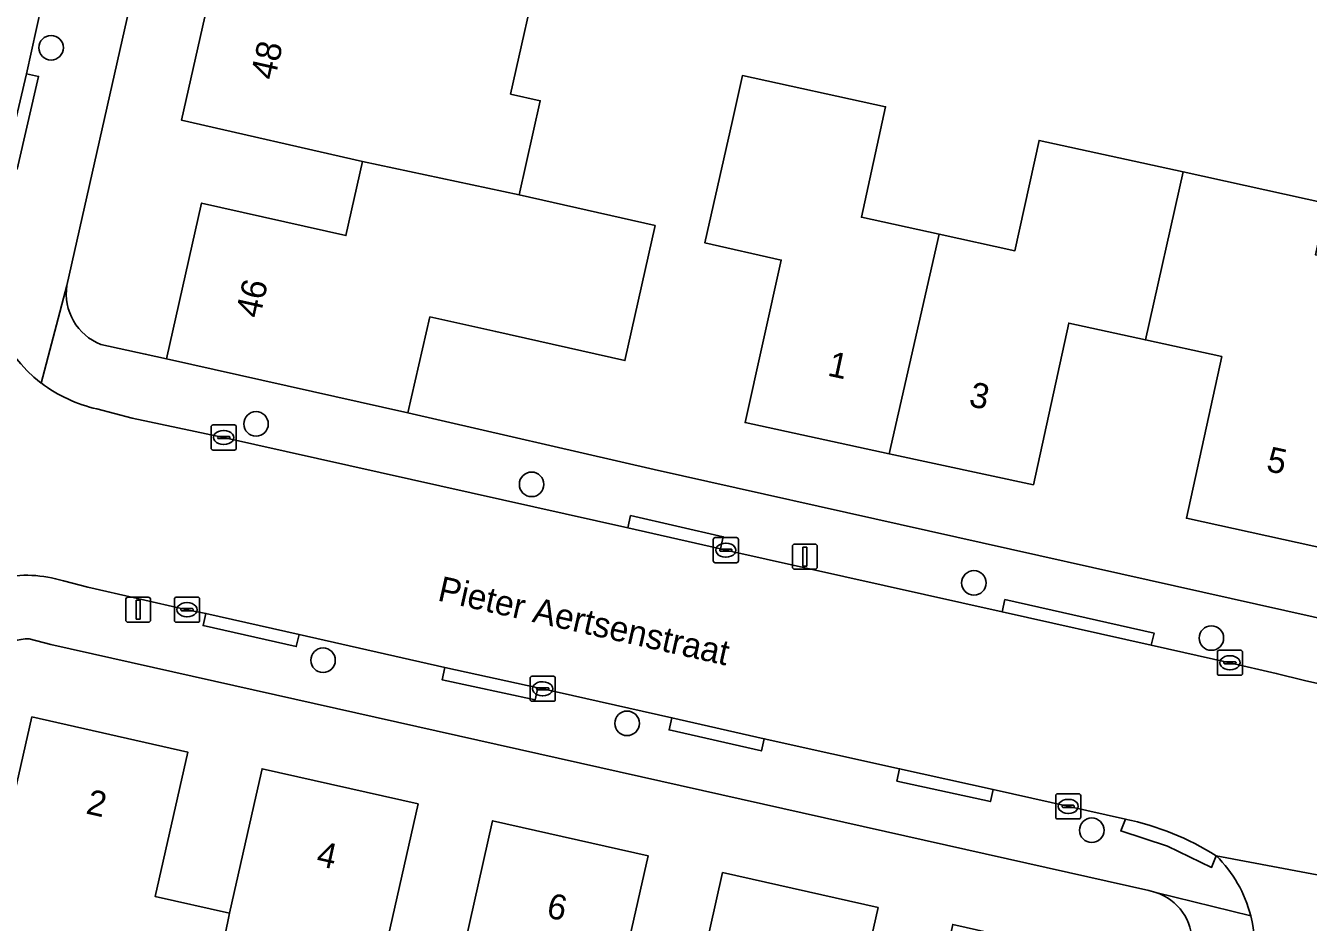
# Model space of a CAD drawing. Extents: x 161771 to 163125, y 382475 to 383179.
# Drawn here: x 162596.6 to 162647.7, y 382690.8 to 382726.5 of the extents above; entities that cross this region are included whole.
import ezdxf

# ---------------------------------------------------------------- set-up
doc = ezdxf.new("R2010")
doc.units = 0
for name, color, linetype in [('IMGEO_Boom', 7, 'Continuous'), ('IMGEO_Erf', 7, 'Continuous'), ('IMGEO_Kolk', 7, 'Continuous'), ('IMGEO_Lichtmast', 7, 'Continuous'), ('IMGEO_Muur', 7, 'Continuous'), ('IMGEO_Openbare_ruimte_label', 7, 'Continuous'), ('IMGEO_Pand', 7, 'Continuous'), ('IMGEO_Pand_nummerreeks', 7, 'Continuous'), ('IMGEO_Rijbaan_lokaal_open', 7, 'Continuous'), ('IMGEO_Voetpad_open', 7, 'Continuous')]:
    doc.layers.add(name, color=color, linetype=linetype)

msp = doc.modelspace()

# ---------------------------------------------------------------- linework, layer by layer
at = {"layer": 'IMGEO_Boom'}
for centre in [(162597.644, 382725.659), (162605.809, 382710.676), (162616.79, 382708.269), (162634.413, 382704.345), (162643.876, 382702.147), (162608.48, 382701.264), (162620.594, 382698.75), (162639.111, 382694.492)]:
    msp.add_circle(centre, 0.489, dxfattribs=at)
at = {"layer": 'IMGEO_Erf'}
for points in [[(162599.628, 382713.841), (162601.392, 382713.461), (162602.247, 382713.274), (162603.637, 382719.476), (162609.393, 382718.181), (162610.056, 382721.127), (162602.841, 382722.773), (162604.234, 382728.966), (162609.991, 382727.672), (162610.658, 382730.638), (162604.905, 382731.951), (162606.297, 382738.137), (162612.054, 382736.843), (162612.727, 382739.834), (162606.97, 382741.13), (162608.36, 382747.308), (162614.117, 382746.014), (162614.784, 382748.979), (162610.242, 382750), (162609.03, 382750.287), (162610.425, 382756.488), (162616.182, 382755.194), (162616.856, 382758.145), (162610.125, 382759.664)], [(162607.756, 382758.233), (162605.899, 382750), (162598.271, 382716.192)], [(162621.291, 382747.52), (162620.079, 382742.138), (162617.452, 382742.73), (162616.603, 382738.961), (162619.23, 382738.37), (162618.018, 382732.991), (162615.391, 382733.583), (162614.534, 382729.778), (162617.163, 382729.194), (162615.952, 382723.814), (162617.135, 382723.548), (162616.293, 382719.805), (162621.713, 382718.579), (162620.505, 382713.197), (162615.362, 382714.351), (162612.738, 382714.94), (162611.862, 382711.117), (162621.667, 382708.866), (162687.264, 382694.2), (162689.87, 382693.601)], [(162648.625, 382705.662), (162642.882, 382706.918), (162644.291, 382713.359), (162641.246, 382714.025), (162638.193, 382714.693), (162636.784, 382708.252), (162631.034, 382709.491), (162625.297, 382710.728), (162626.74, 382717.201), (162623.693, 382717.885), (162624.789, 382722.764), (162625.191, 382724.554), (162630.895, 382723.307), (162629.934, 382718.911), (162633.027, 382718.235), (162636.05, 382717.574), (162637.011, 382721.97), (162642.756, 382720.713), (162648.48, 382719.461)], [(162641.661, 382692.016), (162641.382, 382692.085), (162597.639, 382701.888), (162596.769, 382702.121)], [(162594.699, 382689.434), (162596.882, 382699.004), (162603.087, 382697.607), (162601.791, 382691.852), (162604.757, 382691.184), (162605.818, 382695.894), (162606.053, 382696.939), (162612.267, 382695.54), (162610.971, 382689.785), (162613.937, 382689.117), (162615.233, 382694.872), (162621.428, 382693.477), (162620.132, 382687.722), (162623.107, 382687.052), (162624.403, 382692.807), (162630.598, 382691.412), (162629.302, 382685.657), (162632.278, 382684.987), (162632.463, 382685.809), (162633.574, 382690.742), (162639.768, 382689.347), (162638.472, 382683.592), (162641.523, 382682.919), (162643.112, 382689.963)]]:
    msp.add_lwpolyline(points, dxfattribs=at)
for centre, radius, start, end in [((162600.423, 382715.867), 2.176, 171.4077, 248.5795), ((162596.826, 382699.867), 2.255, 91.4409, 155.7538), ((162641.019, 382690.023), 2.094, 358.3536, 72.1495)]:
    msp.add_arc(centre, radius, start, end, dxfattribs=at)
at = {"layer": 'IMGEO_Kolk'}
for p, q in [((162604.021, 382709.709), (162604.021, 382710.561)), ((162604.096, 382710.635), (162604.948, 382710.635)), ((162604.509, 382710.415), (162604.534, 382710.415)), ((162605.022, 382710.561), (162605.022, 382709.709)), ((162604.28, 382710.129), (162604.28, 382710.141)), ((162604.718, 382710.092), (162604.32, 382710.092)), ((162604.323, 382710.178), (162604.721, 382710.178)), ((162604.532, 382709.855), (162604.507, 382709.855)), ((162604.764, 382710.141), (162604.764, 382710.129)), ((162604.948, 382709.635), (162604.096, 382709.635)), ((162624.029, 382705.221), (162624.029, 382706.073)), ((162624.104, 382706.147), (162624.956, 382706.147)), ((162624.331, 382705.69), (162624.729, 382705.69)), ((162624.517, 382705.927), (162624.542, 382705.927)), ((162625.03, 382706.073), (162625.03, 382705.221)), ((162624.288, 382705.641), (162624.288, 382705.653)), ((162624.726, 382705.604), (162624.328, 382705.604)), ((162624.54, 382705.367), (162624.515, 382705.367)), ((162624.772, 382705.653), (162624.772, 382705.641)), ((162624.956, 382705.147), (162624.104, 382705.147)), ((162602.558, 382702.851), (162602.558, 382703.703)), ((162602.633, 382703.777), (162603.485, 382703.777)), ((162603.559, 382703.703), (162603.559, 382702.851)), ((162602.817, 382703.271), (162602.817, 382703.283)), ((162603.255, 382703.234), (162602.857, 382703.234)), ((162602.86, 382703.32), (162603.258, 382703.32)), ((162603.046, 382703.557), (162603.071, 382703.557)), ((162603.301, 382703.283), (162603.301, 382703.271)), ((162603.485, 382702.777), (162602.633, 382702.777)), ((162603.069, 382702.997), (162603.044, 382702.997)), ((162644.115, 382700.737), (162644.115, 382701.589)), ((162644.19, 382701.663), (162645.042, 382701.663)), ((162645.116, 382701.589), (162645.116, 382700.737)), ((162644.374, 382701.157), (162644.374, 382701.169)), ((162644.812, 382701.12), (162644.414, 382701.12)), ((162644.417, 382701.206), (162644.815, 382701.206)), ((162644.603, 382701.443), (162644.628, 382701.443)), ((162644.858, 382701.169), (162644.858, 382701.157)), ((162616.806, 382700.627), (162617.658, 382700.627)), ((162645.042, 382700.663), (162644.19, 382700.663)), ((162644.626, 382700.883), (162644.601, 382700.883)), ((162616.731, 382699.701), (162616.731, 382700.553)), ((162616.99, 382700.121), (162616.99, 382700.133)), ((162617.428, 382700.084), (162617.03, 382700.084)), ((162617.033, 382700.17), (162617.431, 382700.17)), ((162617.219, 382700.407), (162617.244, 382700.407)), ((162617.474, 382700.133), (162617.474, 382700.121)), ((162617.732, 382700.553), (162617.732, 382699.701)), ((162617.658, 382699.627), (162616.806, 382699.627)), ((162617.242, 382699.847), (162617.217, 382699.847)), ((162637.672, 382695.016), (162637.672, 382695.868)), ((162637.747, 382695.942), (162638.599, 382695.942)), ((162637.974, 382695.485), (162638.372, 382695.485)), ((162638.16, 382695.722), (162638.185, 382695.722)), ((162638.673, 382695.868), (162638.673, 382695.016)), ((162637.931, 382695.436), (162637.931, 382695.448)), ((162638.369, 382695.399), (162637.971, 382695.399)), ((162638.183, 382695.162), (162638.158, 382695.162)), ((162638.415, 382695.448), (162638.415, 382695.436)), ((162638.599, 382694.942), (162637.747, 382694.942))]:
    msp.add_line(p, q, dxfattribs=at)
for points in [[(162604.021, 382709.709), (162604.021, 382710.561)], [(162604.096, 382710.635), (162604.948, 382710.635)], [(162605.022, 382710.561), (162605.022, 382709.709)], [(162604.948, 382709.635), (162604.096, 382709.635)], [(162624.029, 382705.221), (162624.029, 382706.073)], [(162624.104, 382706.147), (162624.956, 382706.147)], [(162625.03, 382706.073), (162625.03, 382705.221)], [(162624.956, 382705.147), (162624.104, 382705.147)], [(162602.558, 382702.851), (162602.558, 382703.703)], [(162602.633, 382703.777), (162603.485, 382703.777)], [(162603.559, 382703.703), (162603.559, 382702.851)], [(162603.485, 382702.777), (162602.633, 382702.777)], [(162644.115, 382700.737), (162644.115, 382701.589)], [(162644.19, 382701.663), (162645.042, 382701.663)], [(162645.116, 382701.589), (162645.116, 382700.737)], [(162616.806, 382700.627), (162617.658, 382700.627)], [(162645.042, 382700.663), (162644.19, 382700.663)], [(162616.731, 382699.701), (162616.731, 382700.553)], [(162617.732, 382700.553), (162617.732, 382699.701)], [(162617.658, 382699.627), (162616.806, 382699.627)], [(162637.672, 382695.016), (162637.672, 382695.868)], [(162637.747, 382695.942), (162638.599, 382695.942)], [(162638.673, 382695.868), (162638.673, 382695.016)], [(162638.599, 382694.942), (162637.747, 382694.942)]]:
    msp.add_lwpolyline(points, dxfattribs=at)
for centre, radius, start, end in [((162604.098, 382710.559), 0.0765, 91.552, 178.448), ((162604.098, 382710.559), 0.0765, 91.552, 178.448), ((162604.946, 382710.559), 0.0765, 1.552, 88.448), ((162604.946, 382710.559), 0.0765, 1.552, 88.448), ((162604.32, 382710.138), 0.0403, 85.8775, 175.7526), ((162604.317, 382710.128), 0.0366, 178.938, 274.7102), ((162604.721, 382710.135), 0.043, 264.8664, 352.4533), ((162604.725, 382710.14), 0.0386, 1.7309, 96.639), ((162604.098, 382709.711), 0.0765, 181.552, 268.448), ((162604.098, 382709.711), 0.0765, 181.552, 268.448), ((162604.946, 382709.711), 0.0765, 271.552, 358.448), ((162604.946, 382709.711), 0.0765, 271.552, 358.448), ((162624.106, 382706.071), 0.0765, 91.552, 178.448), ((162624.106, 382706.071), 0.0765, 91.552, 178.448), ((162624.328, 382705.65), 0.0403, 85.8775, 175.7526), ((162624.733, 382705.652), 0.0386, 1.7309, 96.639), ((162624.954, 382706.071), 0.0765, 1.552, 88.448), ((162624.954, 382706.071), 0.0765, 1.552, 88.448), ((162624.106, 382705.223), 0.0765, 181.552, 268.448), ((162624.106, 382705.223), 0.0765, 181.552, 268.448), ((162624.325, 382705.64), 0.0366, 178.938, 274.7102), ((162624.729, 382705.647), 0.043, 264.8664, 352.4533), ((162624.954, 382705.223), 0.0765, 271.552, 358.448), ((162624.954, 382705.223), 0.0765, 271.552, 358.448), ((162602.635, 382703.701), 0.0765, 91.552, 178.448), ((162602.635, 382703.701), 0.0765, 91.552, 178.448), ((162603.483, 382703.701), 0.0765, 1.552, 88.448), ((162603.483, 382703.701), 0.0765, 1.552, 88.448), ((162602.857, 382703.28), 0.0403, 85.8775, 175.7526), ((162602.854, 382703.27), 0.0366, 178.938, 274.7102), ((162603.258, 382703.277), 0.043, 264.8664, 352.4533), ((162603.262, 382703.282), 0.0386, 1.7309, 96.639), ((162602.635, 382702.853), 0.0765, 181.552, 268.448), ((162602.635, 382702.853), 0.0765, 181.552, 268.448), ((162603.483, 382702.853), 0.0765, 271.552, 358.448), ((162603.483, 382702.853), 0.0765, 271.552, 358.448), ((162644.192, 382701.587), 0.0765, 91.552, 178.448), ((162644.192, 382701.587), 0.0765, 91.552, 178.448), ((162645.04, 382701.587), 0.0765, 1.552, 88.448), ((162645.04, 382701.587), 0.0765, 1.552, 88.448), ((162644.414, 382701.166), 0.0403, 85.8775, 175.7526), ((162644.411, 382701.156), 0.0366, 178.938, 274.7102), ((162644.815, 382701.163), 0.043, 264.8664, 352.4533), ((162644.819, 382701.168), 0.0386, 1.7309, 96.639), ((162616.808, 382700.551), 0.0765, 91.552, 178.448), ((162616.808, 382700.551), 0.0765, 91.552, 178.448), ((162617.656, 382700.551), 0.0765, 1.552, 88.448), ((162617.656, 382700.551), 0.0765, 1.552, 88.448), ((162644.192, 382700.739), 0.0765, 181.552, 268.448), ((162644.192, 382700.739), 0.0765, 181.552, 268.448), ((162645.04, 382700.739), 0.0765, 271.552, 358.448), ((162645.04, 382700.739), 0.0765, 271.552, 358.448), ((162617.03, 382700.13), 0.0403, 85.8775, 175.7526), ((162617.027, 382700.12), 0.0366, 178.938, 274.7102), ((162617.431, 382700.127), 0.043, 264.8664, 352.4533), ((162617.435, 382700.132), 0.0386, 1.7309, 96.639), ((162616.808, 382699.703), 0.0765, 181.552, 268.448), ((162616.808, 382699.703), 0.0765, 181.552, 268.448), ((162617.656, 382699.703), 0.0765, 271.552, 358.448), ((162617.656, 382699.703), 0.0765, 271.552, 358.448), ((162637.749, 382695.866), 0.0765, 91.552, 178.448), ((162637.749, 382695.866), 0.0765, 91.552, 178.448), ((162637.971, 382695.445), 0.0403, 85.8775, 175.7526), ((162638.376, 382695.447), 0.0386, 1.7309, 96.639), ((162638.597, 382695.866), 0.0765, 1.552, 88.448), ((162638.597, 382695.866), 0.0765, 1.552, 88.448), ((162637.749, 382695.018), 0.0765, 181.552, 268.448), ((162637.749, 382695.018), 0.0765, 181.552, 268.448), ((162637.968, 382695.435), 0.0366, 178.938, 274.7102), ((162638.372, 382695.442), 0.043, 264.8664, 352.4533), ((162638.597, 382695.018), 0.0765, 271.552, 358.448), ((162638.597, 382695.018), 0.0765, 271.552, 358.448)]:
    msp.add_arc(centre, radius, start, end, dxfattribs=at)
for centre, major_axis, ratio, start_param, end_param in [((162604.508, 382710.135), (-0.387, 0.002), 0.722429, 4.712389, 7.853982), ((162604.533, 382710.135), (-0.39, 0.002), 0.717154, 1.570796, 4.712389), ((162624.516, 382705.647), (-0.387, 0.002), 0.722429, 4.712389, 7.853982), ((162624.541, 382705.647), (-0.39, 0.002), 0.717154, 1.570796, 4.712389), ((162603.045, 382703.277), (-0.387, 0.002), 0.722429, 4.712389, 7.853982), ((162603.07, 382703.277), (-0.39, 0.002), 0.717154, 1.570796, 4.712389), ((162644.602, 382701.163), (-0.387, 0.002), 0.722429, 4.712389, 7.853982), ((162644.627, 382701.163), (-0.39, 0.002), 0.717154, 1.570796, 4.712389), ((162617.218, 382700.127), (-0.387, 0.002), 0.722429, 4.712389, 7.853982), ((162617.243, 382700.127), (-0.39, 0.002), 0.717154, 1.570796, 4.712389), ((162638.159, 382695.442), (-0.387, 0.002), 0.722429, 4.712389, 7.853982), ((162638.184, 382695.442), (-0.39, 0.002), 0.717154, 1.570796, 4.712389)]:
    msp.add_ellipse(centre, major_axis=major_axis, ratio=ratio, start_param=start_param, end_param=end_param, dxfattribs=at)
at = {"layer": 'IMGEO_Lichtmast'}
for p, q in [((162627.181, 382704.989), (162627.181, 382705.789)), ((162627.181, 382705.789), (162627.181, 382704.989)), ((162627.281, 382705.889), (162628.071, 382705.889)), ((162628.071, 382705.889), (162627.281, 382705.889)), ((162628.171, 382705.789), (162628.171, 382704.989)), ((162628.171, 382704.989), (162628.171, 382705.789)), ((162628.071, 382704.889), (162627.281, 382704.889)), ((162627.281, 382704.889), (162628.071, 382704.889)), ((162600.618, 382702.876), (162600.618, 382703.676)), ((162600.618, 382703.676), (162600.618, 382702.876)), ((162600.718, 382703.776), (162601.508, 382703.776)), ((162601.508, 382703.776), (162600.718, 382703.776)), ((162601.608, 382703.676), (162601.608, 382702.876)), ((162601.608, 382702.876), (162601.608, 382703.676)), ((162601.508, 382702.776), (162600.718, 382702.776)), ((162600.718, 382702.776), (162601.508, 382702.776))]:
    msp.add_line(p, q, dxfattribs=at)
for points in [[(162627.601, 382705.764), (162627.751, 382705.764), (162627.751, 382705.014), (162627.601, 382705.014), (162627.601, 382705.764)], [(162601.038, 382703.651), (162601.188, 382703.651), (162601.188, 382702.901), (162601.038, 382702.901), (162601.038, 382703.651)]]:
    msp.add_lwpolyline(points, dxfattribs=at)
for centre, start, end in [((162627.281, 382705.789), 90, 180), ((162627.281, 382705.789), 90, 180), ((162628.071, 382705.789), 0, 90), ((162628.071, 382705.789), 360, 90), ((162627.281, 382704.989), 180, 270), ((162627.281, 382704.989), 180, 270), ((162628.071, 382704.989), 270, 0), ((162628.071, 382704.989), 270, 0), ((162600.718, 382703.676), 90, 180), ((162600.718, 382703.676), 90, 180), ((162601.508, 382703.676), 0, 90), ((162601.508, 382703.676), 360, 90), ((162600.718, 382702.876), 180, 270), ((162600.718, 382702.876), 180, 270), ((162601.508, 382702.876), 270, 0), ((162601.508, 382702.876), 270, 0)]:
    msp.add_arc(centre, 0.1, start, end, dxfattribs=at)
at = {"layer": 'IMGEO_Muur'}
msp.add_lwpolyline([(162621.667, 382708.866), (162611.862, 382711.117)], dxfattribs=at)
at = {"layer": 'IMGEO_Pand'}
for points in [[(162610.658, 382730.638), (162609.991, 382727.672), (162604.234, 382728.966), (162602.841, 382722.773), (162610.056, 382721.127), (162616.293, 382719.805), (162617.135, 382723.548), (162615.952, 382723.814), (162617.163, 382729.194), (162614.534, 382729.778)], [(162631.034, 382709.491), (162633.027, 382718.235), (162629.934, 382718.911), (162630.895, 382723.307), (162625.191, 382724.554), (162624.789, 382722.764), (162623.693, 382717.885), (162626.74, 382717.201), (162625.297, 382710.728)], [(162641.246, 382714.025), (162642.756, 382720.713), (162637.011, 382721.97), (162636.05, 382717.574), (162633.027, 382718.235), (162631.034, 382709.491), (162636.784, 382708.252), (162638.193, 382714.693)], [(162616.293, 382719.805), (162610.056, 382721.127), (162609.393, 382718.181), (162603.637, 382719.476), (162602.247, 382713.274), (162611.862, 382711.117), (162612.738, 382714.94), (162615.362, 382714.351), (162620.505, 382713.197), (162621.713, 382718.579)], [(162641.246, 382714.025), (162644.291, 382713.359), (162642.882, 382706.918), (162648.625, 382705.662), (162650.6, 382714.4), (162651.12, 382716.735), (162648.032, 382717.41), (162648.48, 382719.461), (162642.756, 382720.713)], [(162601.791, 382691.852), (162603.087, 382697.607), (162596.882, 382699.004), (162594.699, 382689.434), (162594.797, 382686.643), (162600.45, 382685.345), (162603.399, 382684.706), (162603.972, 382687.346), (162604.04, 382687.661), (162604.757, 382691.184)], [(162612.267, 382695.54), (162606.053, 382696.939), (162605.818, 382695.894), (162604.757, 382691.184), (162604.04, 382687.661), (162603.972, 382687.346), (162603.399, 382684.706), (162607.109, 382683.871), (162611.262, 382682.936), (162612.506, 382682.656), (162613.937, 382689.117), (162610.971, 382689.785)], [(162621.428, 382693.477), (162615.233, 382694.872), (162613.937, 382689.117), (162612.506, 382682.656), (162612.567, 382682.642), (162616.27, 382681.808), (162621.652, 382680.596), (162623.107, 382687.052), (162620.132, 382687.722)], [(162623.107, 382687.052), (162621.652, 382680.596), (162621.408, 382679.51), (162625.484, 382678.594), (162625.727, 382679.679), (162630.834, 382678.528), (162631.507, 382681.145), (162632.278, 382684.987), (162629.302, 382685.657), (162630.598, 382691.412), (162624.403, 382692.807)]]:
    msp.add_lwpolyline(points, close=True, dxfattribs=at)
at = {"layer": 'IMGEO_Rijbaan_lokaal_open'}
for points in [[(162595.803, 382720.937), (162596.659, 382724.627), (162597.863, 382730.046), (162598.691, 382733.755), (162599.394, 382736.905), (162599.906, 382739.176), (162600.746, 382742.892), (162601.958, 382748.25), (162602.345, 382750), (162602.779, 382751.967), (162603.976, 382757.328), (162603.997, 382757.896), (162607.581, 382773.892), (162607.78, 382774.384), (162609.805, 382783.398), (162613.476, 382799.893), (162614.202, 382802.934), (162607.241, 382804.436), (162606.618, 382801.867), (162604.604, 382792.908), (162604.021, 382790.493), (162600.005, 382772.85), (162596.126, 382755.943)], [(162653.124, 382699.219), (162647.581, 382700.462), (162646.46, 382700.739), (162644.611, 382701.162), (162641.482, 382701.86), (162635.538, 382703.194), (162624.526, 382705.646), (162624.317, 382705.698), (162620.626, 382706.535), (162604.518, 382710.134), (162600.873, 382710.906), (162599.468, 382711.273)], [(162598.132, 382704.423), (162599.105, 382704.18), (162603.063, 382703.277), (162603.812, 382703.129), (162607.525, 382702.291), (162613.332, 382700.975), (162617.032, 382700.168), (162617.236, 382700.127), (162622.38, 382698.975), (162626.058, 382698.138), (162631.452, 382696.941), (162635.178, 382696.118), (162640.448, 382694.931)], [(162653.521, 382691.693), (162644.071, 382693.474)], [(162644.071, 382693.474), (162653.521, 382691.693)]]:
    msp.add_lwpolyline(points, dxfattribs=at)
for centre, radius, start, end in [((162600.721, 382716.865), 5.73, 173.4878, 232.766), ((162600.732, 382716.884), 5.751, 232.7941, 257.3082), ((162596.655, 382699.658), 4.989, 72.7736, 102.261), ((162638.211, 382684.136), 11.024, 57.8911, 78.2935), ((162640.498, 382689.831), 5.103, 14.1607, 45.5607), ((162640.514, 382689.833), 5.086, 352.9973, 14.1783)]:
    msp.add_arc(centre, radius, start, end, dxfattribs=at)
at = {"layer": 'IMGEO_Voetpad_open'}
for points in [[(162604.443, 382757.121), (162603.976, 382757.328), (162602.779, 382751.967), (162603.267, 382751.86), (162602.856, 382750), (162602.446, 382748.143), (162601.958, 382748.25), (162600.746, 382742.892), (162601.227, 382742.785), (162600.393, 382739.067), (162599.906, 382739.176), (162599.394, 382736.905), (162598.691, 382733.755), (162599.176, 382733.648), (162598.351, 382729.938), (162597.863, 382730.046), (162596.659, 382724.627), (162597.146, 382724.515), (162596.29, 382720.825), (162595.803, 382720.937), (162595.028, 382717.515)], [(162597.254, 382712.303), (162598.271, 382716.192), (162605.899, 382750)], [(162598.271, 382716.192), (162597.254, 382712.303)], [(162621.667, 382708.866), (162611.862, 382711.117), (162602.247, 382713.274), (162601.392, 382713.461), (162599.628, 382713.841)], [(162599.468, 382711.273), (162600.873, 382710.906), (162604.518, 382710.134), (162620.626, 382706.535), (162620.736, 382707.022), (162624.427, 382706.185), (162624.317, 382705.698), (162624.526, 382705.646), (162635.538, 382703.194), (162635.647, 382703.681), (162641.591, 382702.347), (162641.482, 382701.86), (162644.611, 382701.162), (162646.46, 382700.739), (162647.581, 382700.462), (162653.124, 382699.219)], [(162689.87, 382693.601), (162687.264, 382694.2), (162621.667, 382708.866)], [(162622.27, 382698.488), (162622.38, 382698.975), (162617.236, 382700.127), (162617.032, 382700.168), (162616.926, 382699.68), (162613.226, 382700.487), (162613.332, 382700.975), (162607.525, 382702.291), (162607.415, 382701.804), (162603.702, 382702.642), (162603.812, 382703.129), (162603.063, 382703.277), (162599.105, 382704.18), (162598.132, 382704.423)], [(162596.769, 382702.121), (162597.639, 382701.888), (162641.382, 382692.085), (162641.661, 382692.016), (162645.446, 382691.079)], [(162644.071, 382693.474), (162643.885, 382693.011), (162642.122, 382693.859), (162640.262, 382694.468), (162640.448, 382694.931), (162635.178, 382696.118), (162635.071, 382695.63), (162631.345, 382696.453), (162631.452, 382696.941), (162626.058, 382698.138), (162625.948, 382697.651), (162622.27, 382698.488)], [(162640.448, 382694.931), (162640.262, 382694.468), (162642.122, 382693.859), (162643.885, 382693.011), (162644.071, 382693.474)], [(162645.446, 382691.079), (162641.661, 382692.016)]]:
    msp.add_lwpolyline(points, dxfattribs=at)
for points in [[(162596.659, 382724.627), (162595.803, 382720.937), (162596.29, 382720.825), (162597.146, 382724.515)], [(162624.317, 382705.698), (162624.427, 382706.185), (162620.736, 382707.022), (162620.626, 382706.535)], [(162641.482, 382701.86), (162641.591, 382702.347), (162635.647, 382703.681), (162635.538, 382703.194)], [(162607.525, 382702.291), (162603.812, 382703.129), (162603.702, 382702.642), (162607.415, 382701.804)], [(162617.032, 382700.168), (162613.332, 382700.975), (162613.226, 382700.487), (162616.926, 382699.68)], [(162622.38, 382698.975), (162622.27, 382698.488), (162625.948, 382697.651), (162626.058, 382698.138)], [(162631.452, 382696.941), (162631.345, 382696.453), (162635.071, 382695.63), (162635.178, 382696.118)]]:
    msp.add_lwpolyline(points, close=True, dxfattribs=at)
for centre, radius, start, end in [((162600.721, 382716.865), 5.73, 173.4878, 232.766), ((162600.423, 382715.867), 2.176, 171.4077, 248.5795), ((162600.732, 382716.884), 5.751, 232.7941, 257.3082), ((162596.655, 382699.658), 4.989, 72.7736, 102.261), ((162596.826, 382699.867), 2.255, 91.4409, 155.7538), ((162638.211, 382684.136), 11.024, 57.8911, 78.2935), ((162640.498, 382689.831), 5.103, 14.1607, 45.5607), ((162641.019, 382690.023), 2.094, 358.3536, 72.1495), ((162640.514, 382689.833), 5.086, 352.9973, 14.1783)]:
    msp.add_arc(centre, radius, start, end, dxfattribs=at)

# ---------------------------------------------------------------- texts
at = {"layer": 'IMGEO_Openbare_ruimte_label'}
msp.add_text('Pieter Aertsenstraat', height=1, rotation=347.2973, dxfattribs=at).set_placement((162613.005, 382703.649))
at = {"layer": 'IMGEO_Pand_nummerreeks'}
for s, rotation, p in [('48', 77.3229, (162606.554, 382724.336)), ('46', 77.3675, (162605.962, 382714.852)), ('1', 347.8361, (162628.543, 382712.607)), ('3', 347.8361, (162634.174, 382711.393)), ('5', 347.6625, (162646.023, 382708.81)), ('2', 347.3147, (162598.994, 382695.166)), ('4', 347.3147, (162608.171, 382693.099)), ('6', 347.309, (162617.341, 382691.034))]:
    msp.add_text(s, height=1, rotation=rotation, dxfattribs=at).set_placement(p)

doc.saveas('drawing.dxf')
